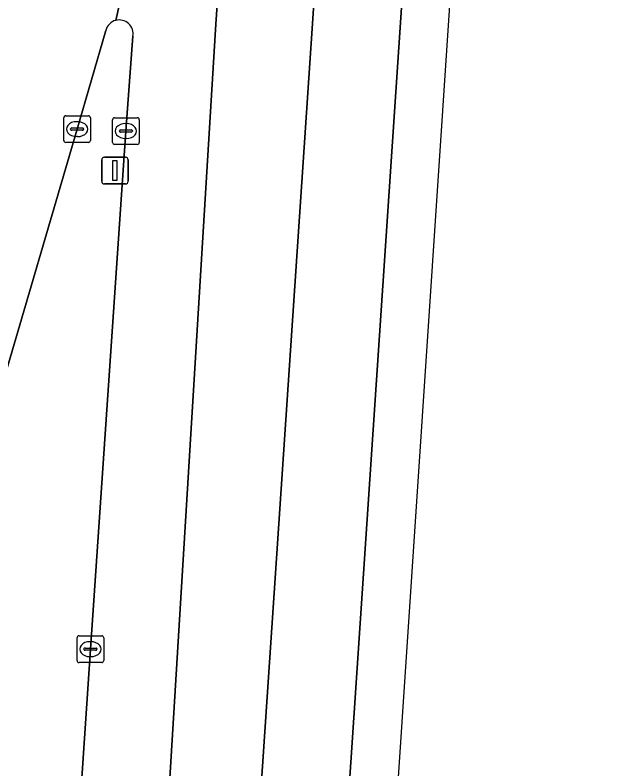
# Model space of a CAD drawing. Extents: x 161084 to 161928, y 385354 to 386522.
# Drawn here: x 161843.65 to 161865.97, y 385527.88 to 385556.13 of the extents above; entities that cross this region are included whole.
import ezdxf

# ---------------------------------------------------------------- set-up
doc = ezdxf.new("R2010")
doc.units = 0
for name, color, linetype in [('IMGEO_Berm_groen', 7, 'Continuous'), ('IMGEO_Kolk', 7, 'Continuous'), ('IMGEO_Lichtmast', 7, 'Continuous'), ('IMGEO_Rijbaan_regionaal_gesloten', 7, 'Continuous')]:
    doc.layers.add(name, color=color, linetype=linetype)

msp = doc.modelspace()

# ---------------------------------------------------------------- linework, layer by layer
at = {"layer": 'IMGEO_Berm_groen'}
for points in [[(161847.045, 385555.554), (161845.97, 385551.853), (161843.024, 385541.831), (161840.634, 385533.683), (161816.691, 385451.577), (161814.707, 385444.64)], [(161844.247, 385498.725), (161844.332, 385500), (161845.124, 385511.917), (161846.115, 385526.993), (161846.469, 385532.372), (161847.8, 385551.782), (161848.063, 385555.334)]]:
    msp.add_lwpolyline(points, dxfattribs=at)
for centre, radius, start, end in [((161847.551, 385555.421), 0.523, 104.6978, 165.3022), ((161847.549, 385555.422), 0.522, 350.276, 104.5344)]:
    msp.add_arc(centre, radius, start, end, dxfattribs=at)
at = {"layer": 'IMGEO_Kolk'}
for p, q in [((161845.47, 385551.427), (161845.47, 385552.279)), ((161845.545, 385552.353), (161846.397, 385552.353)), ((161845.958, 385552.133), (161845.983, 385552.133)), ((161846.471, 385552.279), (161846.471, 385551.427)), ((161847.298, 385551.355), (161847.298, 385552.207)), ((161847.373, 385552.281), (161848.225, 385552.281)), ((161848.299, 385552.207), (161848.299, 385551.355)), ((161845.729, 385551.847), (161845.729, 385551.859)), ((161845.772, 385551.896), (161846.17, 385551.896)), ((161846.213, 385551.859), (161846.213, 385551.847)), ((161847.786, 385552.061), (161847.811, 385552.061)), ((161846.167, 385551.81), (161845.769, 385551.81)), ((161845.981, 385551.573), (161845.956, 385551.573)), ((161847.557, 385551.775), (161847.557, 385551.787)), ((161847.995, 385551.738), (161847.597, 385551.738)), ((161847.6, 385551.824), (161847.998, 385551.824)), ((161848.041, 385551.787), (161848.041, 385551.775)), ((161846.397, 385551.353), (161845.545, 385551.353)), ((161848.225, 385551.281), (161847.373, 385551.281)), ((161847.809, 385551.501), (161847.784, 385551.501)), ((161845.968, 385531.946), (161845.968, 385532.798)), ((161846.043, 385532.872), (161846.895, 385532.872)), ((161846.456, 385532.652), (161846.481, 385532.652)), ((161846.969, 385532.798), (161846.969, 385531.946)), ((161846.227, 385532.366), (161846.227, 385532.378)), ((161846.27, 385532.415), (161846.668, 385532.415)), ((161846.711, 385532.378), (161846.711, 385532.366)), ((161846.665, 385532.329), (161846.267, 385532.329)), ((161846.479, 385532.092), (161846.454, 385532.092)), ((161846.895, 385531.872), (161846.043, 385531.872))]:
    msp.add_line(p, q, dxfattribs=at)
for points in [[(161845.47, 385551.427), (161845.47, 385552.279)], [(161845.545, 385552.353), (161846.397, 385552.353)], [(161846.471, 385552.279), (161846.471, 385551.427)], [(161847.298, 385551.355), (161847.298, 385552.207)], [(161847.373, 385552.281), (161848.225, 385552.281)], [(161848.299, 385552.207), (161848.299, 385551.355)], [(161846.397, 385551.353), (161845.545, 385551.353)], [(161848.225, 385551.281), (161847.373, 385551.281)], [(161845.968, 385531.946), (161845.968, 385532.798)], [(161846.043, 385532.872), (161846.895, 385532.872)], [(161846.969, 385532.798), (161846.969, 385531.946)], [(161846.895, 385531.872), (161846.043, 385531.872)]]:
    msp.add_lwpolyline(points, dxfattribs=at)
for centre, radius, start, end in [((161845.547, 385552.277), 0.0765, 91.552, 178.448), ((161845.547, 385552.277), 0.0765, 91.552, 178.448), ((161846.395, 385552.277), 0.0765, 1.552, 88.448), ((161846.395, 385552.277), 0.0765, 1.552, 88.448), ((161847.375, 385552.205), 0.0765, 91.552, 178.448), ((161847.375, 385552.205), 0.0765, 91.552, 178.448), ((161848.223, 385552.205), 0.0765, 1.552, 88.448), ((161848.223, 385552.205), 0.0765, 1.552, 88.448), ((161845.769, 385551.856), 0.0403, 85.8775, 175.7526), ((161845.766, 385551.846), 0.0366, 178.938, 274.7102), ((161846.17, 385551.853), 0.043, 264.8664, 352.4533), ((161846.174, 385551.858), 0.0386, 1.7309, 96.639), ((161847.597, 385551.784), 0.0403, 85.8775, 175.7526), ((161847.594, 385551.774), 0.0366, 178.938, 274.7102), ((161847.998, 385551.781), 0.043, 264.8664, 352.4533), ((161848.002, 385551.786), 0.0386, 1.7309, 96.639), ((161845.547, 385551.429), 0.0765, 181.552, 268.448), ((161845.547, 385551.429), 0.0765, 181.552, 268.448), ((161846.395, 385551.429), 0.0765, 271.552, 358.448), ((161846.395, 385551.429), 0.0765, 271.552, 358.448), ((161847.375, 385551.357), 0.0765, 181.552, 268.448), ((161847.375, 385551.357), 0.0765, 181.552, 268.448), ((161848.223, 385551.357), 0.0765, 271.552, 358.448), ((161848.223, 385551.357), 0.0765, 271.552, 358.448), ((161846.045, 385532.796), 0.0765, 91.552, 178.448), ((161846.045, 385532.796), 0.0765, 91.552, 178.448), ((161846.893, 385532.796), 0.0765, 1.552, 88.448), ((161846.893, 385532.796), 0.0765, 1.552, 88.448), ((161846.267, 385532.375), 0.0403, 85.8775, 175.7526), ((161846.264, 385532.365), 0.0366, 178.938, 274.7102), ((161846.668, 385532.372), 0.043, 264.8664, 352.4533), ((161846.672, 385532.377), 0.0386, 1.7309, 96.639), ((161846.045, 385531.948), 0.0765, 181.552, 268.448), ((161846.045, 385531.948), 0.0765, 181.552, 268.448), ((161846.893, 385531.948), 0.0765, 271.552, 358.448), ((161846.893, 385531.948), 0.0765, 271.552, 358.448)]:
    msp.add_arc(centre, radius, start, end, dxfattribs=at)
for centre, major_axis, ratio, start_param, end_param in [((161845.957, 385551.853), (-0.387, 0.002), 0.722429, 4.712389, 7.853982), ((161845.982, 385551.853), (-0.39, 0.002), 0.717154, 1.570796, 4.712389), ((161847.785, 385551.781), (-0.387, 0.002), 0.722429, 4.712389, 7.853982), ((161847.81, 385551.781), (-0.39, 0.002), 0.717154, 1.570796, 4.712389), ((161846.455, 385532.372), (-0.387, 0.002), 0.722429, 4.712389, 7.853982), ((161846.48, 385532.372), (-0.39, 0.002), 0.717154, 1.570796, 4.712389)]:
    msp.add_ellipse(centre, major_axis=major_axis, ratio=ratio, start_param=start_param, end_param=end_param, dxfattribs=at)
at = {"layer": 'IMGEO_Lichtmast'}
for p, q in [((161846.994, 385550.798), (161847.784, 385550.798)), ((161847.784, 385550.798), (161846.994, 385550.798)), ((161846.894, 385549.898), (161846.894, 385550.698)), ((161846.894, 385550.698), (161846.894, 385549.898)), ((161847.884, 385550.698), (161847.884, 385549.898)), ((161847.884, 385549.898), (161847.884, 385550.698)), ((161847.784, 385549.798), (161846.994, 385549.798)), ((161846.994, 385549.798), (161847.784, 385549.798))]:
    msp.add_line(p, q, dxfattribs=at)
msp.add_lwpolyline([(161847.314, 385550.673), (161847.464, 385550.673), (161847.464, 385549.923), (161847.314, 385549.923), (161847.314, 385550.673)], dxfattribs=at)
for centre, start, end in [((161846.994, 385550.698), 90, 180), ((161846.994, 385550.698), 90, 180), ((161847.784, 385550.698), 0, 90), ((161847.784, 385550.698), 360, 90), ((161846.994, 385549.898), 180, 270), ((161846.994, 385549.898), 180, 270), ((161847.784, 385549.898), 270, 0), ((161847.784, 385549.898), 270, 0)]:
    msp.add_arc(centre, 0.1, start, end, dxfattribs=at)
at = {"layer": 'IMGEO_Rijbaan_regionaal_gesloten'}
for points in [[(161856.595, 385582.716), (161860.496, 385647.553), (161857.561, 385647.676), (161852.852, 385580.501), (161851.17, 385555.782), (161847.762, 385499.902), (161846.425, 385479.865), (161845.309, 385468.395), (161844.924, 385463.175), (161843.55, 385442.735), (161842.12, 385421.284), (161840.742, 385400.813), (161840.315, 385394.398), (161843.769, 385394.576), (161844.294, 385402.219), (161851.574, 385508.138)], [(161864.225, 385647.376), (161860.496, 385647.553), (161856.595, 385582.716), (161851.574, 385508.138), (161844.294, 385402.219), (161843.769, 385394.576), (161847.08, 385394.747), (161847.695, 385403.564), (161852.193, 385468.095), (161854.711, 385505.621)], [(161849.178, 385394.855), (161861.764, 385584.094), (161865.968, 385647.294), (161864.225, 385647.376), (161854.711, 385505.621), (161852.193, 385468.095), (161847.695, 385403.564), (161847.08, 385394.747), (161847.608, 385394.774)]]:
    msp.add_lwpolyline(points, close=True, dxfattribs=at)
for points in [[(161847.418, 385555.927), (161852.852, 385580.501), (161857.561, 385647.676), (161854.228, 385647.835), (161854.018, 385644.839), (161853.927, 385643.629), (161852.899, 385629.296), (161852.448, 385624.348)], [(161851.17, 385555.782), (161852.852, 385580.501), (161847.418, 385555.927)], [(161840.634, 385533.683), (161843.024, 385541.831), (161845.97, 385551.853), (161847.045, 385555.554)], [(161845.309, 385468.395), (161846.425, 385479.865), (161847.762, 385499.902), (161851.17, 385555.782)], [(161848.063, 385555.334), (161847.8, 385551.782), (161846.469, 385532.372), (161846.115, 385526.993), (161845.124, 385511.917), (161844.332, 385500), (161844.247, 385498.725)]]:
    msp.add_lwpolyline(points, dxfattribs=at)
for centre, radius, start, end in [((161847.551, 385555.421), 0.523, 104.6978, 165.3022), ((161847.549, 385555.422), 0.522, 350.276, 104.5344)]:
    msp.add_arc(centre, radius, start, end, dxfattribs=at)

doc.saveas('drawing.dxf')
